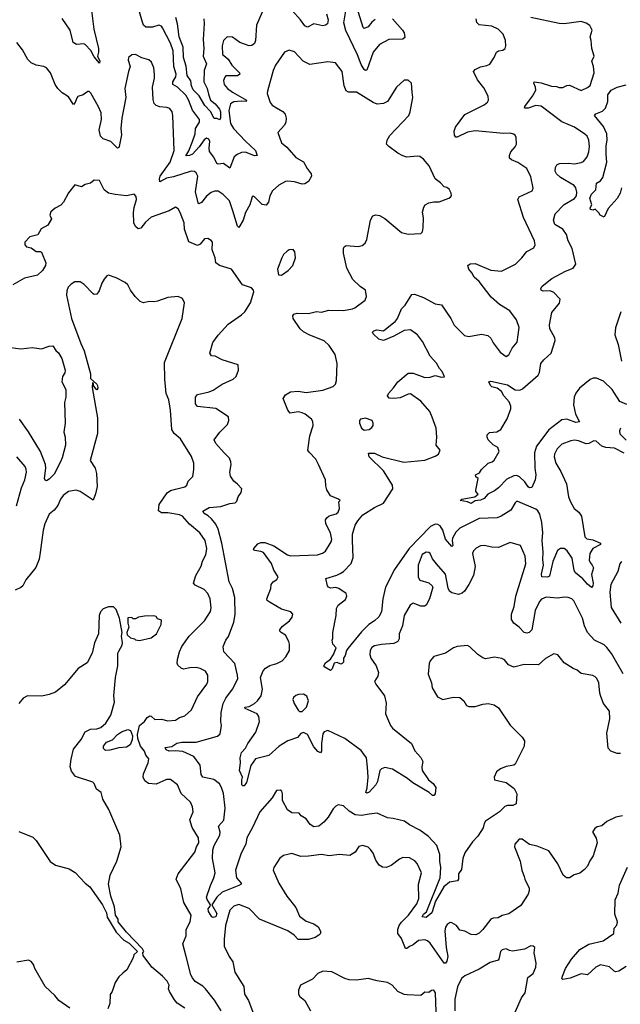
# Model space of a CAD drawing. Extents: x 2220520 to 2384350, y 721165 to 893491.
# Tile 264 of 315: x 2306937 to 2311589, y 877666 to 885287. Entities that reach past the tile are written whole.
import ezdxf

# ---------------------------------------------------------------- set-up
doc = ezdxf.new("R2010")
doc.units = 0

msp = doc.modelspace()

# ---------------------------------------------------------------- linework, layer by layer
at = {"layer": '0CON20XD'}
for points in [[(2307480.5, 885465), (2307512.1, 885215), (2307547.3, 885065), (2307547.9, 885035), (2307540, 885005), (2307558.6, 884965), (2307555, 884951.2), (2307515, 885000), (2307487.5, 885047.5), (2307445, 885096.2), (2307435, 885100.8), (2307376.2, 885096.2), (2307351.6, 885111.6), (2307327.3, 885207.3), (2307266, 885296)], [(2309691.4, 885288.6), (2309665, 885267.8), (2309635, 885231.5), (2309605, 885220), (2309597.9, 885227.9), (2309536.6, 885426.6)], [(2308815.6, 885345), (2308770.8, 885245), (2308762.7, 885125), (2308756.2, 885103.8), (2308735, 885087.1), (2308715, 885085.6), (2308641.7, 885111.7), (2308585, 885152.9), (2308544.4, 885155.6), (2308515, 885126.2), (2308504.4, 885085), (2308507.7, 885017.7), (2308530.6, 885000.6), (2308552.9, 884982.9), (2308581.1, 884935), (2308639.4, 884875), (2308642.5, 884865), (2308625, 884853.6), (2308535, 884852), (2308525, 884843.3), (2308514.5, 884815.5), (2308520, 884785), (2308545.7, 884755), (2308586, 884726), (2308693.8, 884665), (2308690, 884655), (2308655, 884657.7), (2308595, 884650.8), (2308570.4, 884635), (2308557.1, 884585), (2308570.3, 884485), (2308593.8, 884443.8), (2308686, 884346), (2308763.1, 884275), (2308776.2, 884235), (2308755, 884234.5), (2308685, 884260.9), (2308655, 884258.7), (2308620.8, 884245), (2308597.3, 884225), (2308565, 884138.8), (2308515, 884173.5), (2308475, 884170), (2308465, 884174.2), (2308441.9, 884221.9), (2308408.2, 884268.2), (2308404.5, 884294.5), (2308409.6, 884345), (2308402.3, 884362.3), (2308385, 884369.6), (2308365, 884358.2), (2308326.6, 884303.4), (2308275, 884247.5), (2308251.2, 884235), (2308223.1, 884233.1), (2308247.8, 884272.2), (2308276.3, 884345), (2308296, 884405), (2308298, 884445), (2308328.5, 884495), (2308329.5, 884515), (2308275, 884586.9), (2308245, 884666.9), (2308223.9, 884703.9), (2308160, 884765), (2308122.7, 884785), (2308122.7, 884805), (2308145.4, 884845), (2308149.3, 884865), (2308131.1, 884925), (2308125.7, 885045), (2308106.4, 885105), (2308042.9, 885225), (2308035, 885235.8), (2308015, 885245.7), (2307965, 885230.5), (2307915, 885229.5), (2307895.9, 885245.9), (2307885.7, 885275.7), (2307861.2, 885365)], [(2309313.7, 885333.7), (2309326.9, 885285), (2309320, 885255), (2309306.3, 885243.7), (2309285, 885239.5), (2309215, 885254.4), (2309165, 885229.4), (2309145, 885240.8), (2309113.3, 885285), (2309047.1, 885357.1)], [(2309825, 885293.5), (2309903.2, 885205), (2309913.9, 885185), (2309921.2, 885148.8), (2309903.6, 885136.4), (2309795, 885133.1), (2309725, 885094.4), (2309675.3, 885034.7), (2309625, 884896.2), (2309615, 884894), (2309605, 884901.2), (2309581.1, 884941.1), (2309554.2, 885015), (2309463.8, 885203.8), (2309448.3, 885261.7), (2309462, 885355)], [(2308400.1, 884710.1), (2308415, 884665.6), (2308452.2, 884635), (2308485.3, 884595), (2308493.2, 884575), (2308492.6, 884527.4), (2308487.1, 884512.9), (2308465, 884522.5), (2308443, 884523), (2308416, 884576), (2308371.9, 884621.9), (2308327.1, 884697.1), (2308280, 884745), (2308267.7, 884775), (2308261.8, 884815), (2308233.1, 884855), (2308227.5, 884927.5), (2308205.6, 884995.6), (2308203.2, 885075), (2308172, 885155), (2308160.2, 885255), (2308145.2, 885305)], [(2308363.5, 885295), (2308367.1, 885257.1), (2308357.5, 885135), (2308364.5, 885064.5), (2308358.8, 885005), (2308384.8, 884945), (2308367.1, 884895), (2308363.6, 884805), (2308389.6, 884755), (2308400.1, 884710.1)], [(2311372.2, 881065), (2311381.5, 881045), (2311366.3, 880993.7), (2311378.7, 880925), (2311375, 880906.2), (2311365, 880893.3), (2311335, 880916.9), (2311299.2, 880959.1), (2311241.5, 881005), (2311231.5, 881025), (2311215, 881120), (2311178.6, 881175), (2311155, 881194.4), (2311125, 881194.3), (2311102.2, 881177.8), (2311065.3, 881094.7), (2311039.3, 880980.7), (2311025, 880971.8), (2310980, 880975), (2310978.1, 880995), (2310995.3, 881064.7), (2310988.5, 881108.5), (2310990.9, 881165), (2310983.6, 881255), (2310988.2, 881315), (2310981.2, 881395), (2310965, 881460.8), (2310951.1, 881485), (2310935, 881498.5), (2310795, 881556.7), (2310785, 881556.7), (2310775, 881546.7), (2310739.8, 881490.2), (2310665.4, 881444.6), (2310635, 881432.7), (2310495, 881426.9), (2310345, 881350.4), (2310315, 881320.9), (2310289.2, 881275), (2310285.8, 881255), (2310292, 881218), (2310285, 881210), (2310235, 881265.6), (2310214.7, 881335), (2310195, 881369.1), (2310175, 881380), (2310155, 881381.9), (2310118.7, 881365), (2309954.7, 881195), (2309838.9, 881031.1), (2309770, 880895), (2309750, 880805), (2309739.6, 880705), (2309719.2, 880665), (2309685, 880634.6), (2309642.5, 880605), (2309585, 880549.4), (2309478.7, 880421.3), (2309467.5, 880405), (2309458.8, 880365), (2309446.2, 880345), (2309443.8, 880315), (2309435, 880303.3), (2309425, 880300), (2309395, 880312.5), (2309373.3, 880306.7), (2309356.7, 880263.3), (2309345, 880250), (2309300, 880275), (2309292.5, 880285), (2309305, 880310), (2309343.6, 880336.4), (2309368.8, 880375), (2309387.5, 880425), (2309363.3, 880453.3), (2309357.5, 880485), (2309363, 880497), (2309361.4, 880545), (2309389.4, 880675), (2309391.3, 880728.7), (2309404, 880755), (2309460.5, 880799.5), (2309470, 880825), (2309466.7, 880845), (2309410, 880885), (2309385, 880892.5), (2309345, 880887.5), (2309328.8, 880895), (2309321.2, 880905), (2309307.5, 880962.5), (2309393.2, 880986.8), (2309419.8, 881000.2), (2309445, 881016.9), (2309505, 881079.2), (2309518.8, 881125), (2309514.7, 881255), (2309515.4, 881305), (2309534.6, 881375), (2309555, 881409.4), (2309595.8, 881455), (2309685, 881512.2), (2309755.8, 881545), (2309827.8, 881655), (2309824.3, 881685), (2309753.6, 881795), (2309645, 881903.5), (2309638, 881932), (2309685, 881933.1), (2309744.7, 881904.7), (2309913, 881863), (2310075, 881877.5), (2310155, 881910), (2310180, 881925), (2310192.5, 881955), (2310164, 881995), (2310168.6, 882055), (2310162.2, 882125), (2310130.5, 882210.5), (2310113.6, 882253.6), (2310042.9, 882335), (2309965, 882390.6), (2309945, 882388.9), (2309885, 882361.4), (2309835, 882354.4), (2309798.3, 882358.3), (2309786.7, 882375), (2309793.8, 882395), (2309833, 882437), (2309866, 882485), (2309945, 882551.2), (2309985, 882550.8), (2310075, 882517.5), (2310115, 882520), (2310155, 882533.3), (2310205, 882520), (2310226.7, 882523.3), (2310210, 882565), (2310187.5, 882587.5), (2310165, 882628.8), (2310115, 882684), (2310057.4, 882797.4), (2310019.1, 882849.1), (2309965, 882885.6), (2309915, 882880.4), (2309835, 882836.5), (2309755, 882804), (2309717.9, 882815), (2309674.2, 882855), (2309670.5, 882869.5), (2309680.7, 882879.3), (2309704.2, 882885.8), (2309755, 882878.8), (2309846.9, 882955), (2309863.1, 882975), (2309895, 883048.8), (2309923, 883077), (2309975, 883160), (2309995, 883163.3), (2310065, 883138.2), (2310155, 883086.9), (2310205, 883079.2), (2310275.3, 882975.3), (2310302.7, 882922.7), (2310383.4, 882843.4), (2310415, 882834.4), (2310515, 882854.4), (2310563.2, 882843.2), (2310585, 882823.3), (2310604, 882785), (2310658, 882715), (2310705, 882681.4), (2310725.6, 882694.4), (2310751.2, 882745), (2310789.7, 882790.3), (2310805.7, 882904.3), (2310785, 882963.3), (2310734.2, 883034.2), (2310652.8, 883082.8), (2310589.1, 883139.1), (2310495, 883261.9), (2310456.9, 883295), (2310439.1, 883329.1), (2310415, 883356.7), (2310408.8, 883385), (2310425, 883396.7), (2310465, 883400), (2310587.4, 883347.4), (2310669.1, 883340.9), (2310776.3, 883393.7), (2310827.5, 883445), (2310865, 883493.8), (2310918.8, 883521.2), (2310930, 883545), (2310924.2, 883575), (2310838.9, 883755), (2310794.2, 883895), (2310806.2, 883915), (2310905, 883962), (2310914, 883984), (2310895, 884070), (2310865.7, 884135), (2310795, 884182), (2310745, 884202), (2310732, 884215), (2310730.8, 884235), (2310740, 884265), (2310775, 884302), (2310784, 884325), (2310783.3, 884375), (2310775, 884392.5), (2310762.3, 884402.3), (2310735, 884409.2), (2310685, 884407.5), (2310465, 884428.2), (2310405, 884415.6), (2310325, 884378.8), (2310315, 884377.5), (2310303.6, 884393.6), (2310302, 884425), (2310312, 884455), (2310385, 884552.5), (2310535, 884627.5), (2310561.2, 884648.8), (2310568, 884665), (2310565.6, 884695.6), (2310530.7, 884760.7), (2310482.2, 884822.2), (2310451.2, 884885), (2310465, 884901.2), (2310505, 884922), (2310555, 884932), (2310577.3, 884942.7), (2310612, 884995), (2310630, 885035), (2310645, 885045.7), (2310677.9, 885052.1), (2310696.2, 885065), (2310702, 885085), (2310698.8, 885125), (2310681.2, 885175), (2310643.8, 885215), (2310595, 885237.1), (2310495, 885247.5), (2310476.7, 885266.7), (2310473.8, 885295)], [(2311638.8, 882308.8), (2311585, 882331.2), (2311526, 882426), (2311458.2, 882488.2), (2311405, 882512.6), (2311377.8, 882512.2), (2311355, 882502.7), (2311272.3, 882435), (2311243.9, 882396.1), (2311231.8, 882365), (2311225.5, 882305), (2311243.1, 882235), (2311274, 882175), (2311245, 882169.1), (2311175, 882196.5), (2311135, 882189.5), (2311035, 882113.8), (2310939.6, 881985), (2310925.3, 881934.7), (2310927, 881817), (2310935.8, 881764.2), (2310930, 881725), (2310904.3, 881665.7), (2310886.5, 881663.5), (2310875, 881671.1), (2310849.6, 881709.6), (2310809.4, 881749.4), (2310788.2, 881758.2), (2310765, 881757), (2310708.8, 881731.2), (2310645, 881663.9), (2310615, 881640), (2310564.1, 881615.9), (2310535, 881582.2), (2310505, 881568.5), (2310465, 881562.3), (2310435, 881541.9), (2310405, 881554.2), (2310347.5, 881565), (2310362.5, 881575), (2310462.5, 881595), (2310487.5, 881615), (2310470, 881635), (2310468.8, 881645), (2310487.5, 881735), (2310469.3, 881749.3), (2310466.7, 881765), (2310499.3, 881780.7), (2310514.5, 881805.5), (2310565, 881854), (2310595.9, 881864.1), (2310612.7, 881877.3), (2310651.2, 881945), (2310640, 881975), (2310605, 881997.5), (2310565.8, 882035), (2310557.1, 882055), (2310558, 882075), (2310575, 882092), (2310632.7, 882097.3), (2310664.4, 882115.6), (2310712.2, 882197.8), (2310741.8, 882275), (2310741.5, 882295), (2310728.3, 882328.3), (2310685.7, 882375), (2310668.3, 882408.3), (2310634.5, 882434.5), (2310595, 882446), (2310584.4, 882455), (2310570, 882485), (2310585, 882490), (2310715, 882460.4), (2310775, 882421.9), (2310810.5, 882420.5), (2310830.9, 882429.1), (2310953.6, 882536.4), (2310962.8, 882557.2), (2310973.1, 882625), (2310995.8, 882655), (2311053.1, 882705), (2311085.6, 882805), (2311083.1, 882825), (2311043.6, 882893.6), (2311039.4, 882925), (2311059.8, 883020.2), (2311117, 883093), (2311123.8, 883125), (2311075, 883175.7), (2311045, 883188), (2310992.5, 883185), (2310976.2, 883195), (2310972.3, 883207.7), (2310983.3, 883225), (2311059.2, 883285), (2311165, 883341.8), (2311223.8, 883365), (2311244.3, 883395), (2311216.7, 883515), (2311186.2, 883576.2), (2311171.8, 883625), (2311144.7, 883664.7), (2311082.9, 883702.9), (2311071.4, 883735), (2311085.5, 883785), (2311155, 883857.9), (2311235, 883903.3), (2311248.8, 883925), (2311253.5, 883953.5), (2311245.6, 883985), (2311232, 884005), (2311125.3, 884065.3), (2311095, 884093.1), (2311084.3, 884115.7), (2311085.8, 884144.2), (2311097.3, 884162.7), (2311116.9, 884173.1), (2311185, 884177.5), (2311235, 884172.5), (2311285, 884180.6), (2311305, 884190.8), (2311331.4, 884225), (2311344.4, 884265), (2311349.5, 884305), (2311344.4, 884354.4), (2311332.9, 884385), (2311315, 884401.4), (2311235, 884454.5), (2311135, 884497.9), (2310975, 884617.5), (2310935, 884623.4), (2310875, 884602.5), (2310851.2, 884601.2), (2310846.7, 884605), (2310850, 884615), (2310884.7, 884665.3), (2310909.4, 884695), (2310935, 884742.5), (2310933.1, 884765), (2310920, 884795), (2310922.9, 884807.1), (2310975, 884799.1), (2311055, 884772.5), (2311095, 884769.4), (2311115, 884761.4), (2311145, 884763.3), (2311175, 884778.9), (2311195, 884780), (2311285, 884740), (2311335, 884762.5), (2311355, 884778.8), (2311387.5, 884875), (2311381.9, 884925), (2311369.4, 884965), (2311386.9, 885005), (2311367.5, 885065), (2311364.4, 885125), (2311356, 885155), (2311370, 885205), (2311353, 885243), (2311325, 885260.6), (2311285, 885272.7), (2311155, 885255.4), (2311116.5, 885256.5), (2310896.7, 885305)], [(2308588.3, 883808.3), (2308562.2, 883885), (2308513.7, 883933.7), (2308475, 883960), (2308445, 883960), (2308420.4, 883949.6), (2308385, 883921.1), (2308345, 883871.9), (2308325, 883862.9), (2308318.5, 883868.5), (2308298.1, 883955), (2308316.7, 884075), (2308305, 884101.2), (2308291.7, 884111.7), (2308264.1, 884114.1), (2308129.3, 884070.7), (2308075, 884061), (2308023.2, 884033.2), (2308019.2, 884055), (2308025.2, 884075), (2308102.7, 884185), (2308134.7, 884275), (2308124.3, 884545.7), (2308118.1, 884575), (2308099.4, 884599.4), (2308078, 884608), (2308022.6, 884612.6), (2307993.6, 884623.6), (2307978.1, 884638.1), (2307970.5, 884669.5), (2307965.5, 884765), (2307981.5, 884835), (2307982.5, 884865), (2307975.5, 884915.5), (2307958.3, 884958.3), (2307937.2, 884977.2), (2307882.4, 884992.4), (2307835, 885017.5), (2307805, 885016.2), (2307780, 884995), (2307776.7, 884975), (2307793.3, 884925), (2307779.4, 884885), (2307752.2, 884755), (2307759.1, 884685), (2307727.8, 884525), (2307721.5, 884445), (2307724.5, 884395), (2307708.6, 884305), (2307705, 884296.7), (2307695, 884294), (2307642, 884345), (2307584, 884365), (2307561.8, 884385), (2307552.2, 884435), (2307570.8, 884515), (2307567.5, 884565), (2307545, 884618), (2307488.5, 884718.5), (2307475, 884731.2), (2307465, 884732), (2307430, 884705), (2307387.7, 884692.3), (2307376, 884675), (2307368.1, 884645), (2307355, 884632), (2307315, 884689.4), (2307265, 884721.4), (2307231.9, 884755), (2307213.1, 884785), (2307175.7, 884875), (2307145.7, 884915.7), (2307125, 884926), (2307065, 884934.2), (2307025, 884954), (2306999.7, 884979.7), (2306958, 885055), (2306915, 885110)], [(2311611.2, 880225), (2311520.6, 880380.6), (2311485, 880427.1), (2311465, 880447.3), (2311390, 880485), (2311335.3, 880545.3), (2311310.9, 880595), (2311295.4, 880655), (2311229.3, 880789.3), (2311214.4, 880804.4), (2311185, 880814.3), (2311155, 880816.7), (2311105, 880808.8), (2311015, 880816.4), (2310978.3, 880801.7), (2310963.3, 880785), (2310928.9, 880715), (2310904.7, 880565.3), (2310884.2, 880545), (2310865, 880539.7), (2310843.1, 880545), (2310805.8, 880585.7), (2310764.5, 880615), (2310745.3, 880645.3), (2310745.3, 880685), (2310765.8, 880745), (2310780.7, 880825), (2310856.7, 881075), (2310853.1, 881135), (2310816.8, 881216.8), (2310735, 881240), (2310645, 881203.1), (2310595, 881205.6), (2310535, 881218.5), (2310505, 881214.4), (2310473.1, 881196.9), (2310452.5, 881175), (2310443.1, 881155), (2310465.6, 881055), (2310451.4, 880985), (2310416.9, 880915), (2310382, 880865), (2310365, 880848.8), (2310335, 880837.5), (2310285, 880850), (2310266.7, 880865), (2310256, 880886), (2310233.8, 880995), (2310164.4, 881074.4), (2310134, 881115), (2310115.8, 881155), (2310105, 881164), (2310085, 881167.1), (2310055, 881147.5), (2310023.5, 881065), (2310022.3, 880972.3), (2310035, 880950), (2310105, 880928), (2310132.5, 880905), (2310136.7, 880895), (2310111.4, 880805), (2310084.5, 880755.5), (2310073.4, 880746.6), (2310045, 880747.5), (2309985, 880770), (2309960.8, 880755), (2309914.3, 880675), (2309903.1, 880595), (2309876, 880535), (2309875.8, 880495), (2309866.4, 880473.6), (2309835, 880457.8), (2309738.6, 880451.4), (2309685, 880440.5), (2309665, 880427.1), (2309652.7, 880405), (2309649.6, 880375), (2309657.3, 880345), (2309698.6, 880285), (2309716, 880235), (2309710, 880205), (2309686.2, 880165), (2309694.2, 880145), (2309762, 880055), (2309776.7, 879996.7), (2309771.5, 879915), (2309808.1, 879825), (2309825, 879803.1), (2309970.8, 879685), (2309997.7, 879627.7), (2310045, 879576.7), (2310060, 879545), (2310052.5, 879505), (2310054.3, 879475), (2310104.6, 879404.6), (2310138.8, 879375), (2310160, 879345), (2310153.8, 879295), (2310145, 879283.3), (2310135, 879283.3), (2310108.8, 879305), (2309981.7, 879381.7), (2309941.4, 879415), (2309825, 879486.1), (2309765, 879498.9), (2309740.6, 879489.4), (2309727.1, 879475), (2309708.9, 879391.1), (2309695, 879363.8), (2309645, 879308), (2309625, 879300), (2309618.8, 879305), (2309628.9, 879341.1), (2309636.2, 879425), (2309631.8, 879501.8), (2309622.9, 879575), (2309580.6, 879630.6), (2309455, 879722.9), (2309325, 879785.6), (2309295, 879775.8), (2309285, 879760), (2309274.5, 879685.5), (2309273.8, 879626.2), (2309267, 879613), (2309245, 879624), (2309215, 879659.2), (2309165.7, 879755), (2309135, 879771.2), (2309115, 879763.3), (2309088.2, 879731.8), (2309015, 879704.5), (2308946.1, 879663.9), (2308867.2, 879592.8), (2308764, 879566), (2308728.2, 879515), (2308695, 879383.8), (2308675, 879356), (2308665, 879356.2), (2308658, 879365), (2308656.4, 879403.6), (2308663.3, 879425), (2308640.6, 879475), (2308648.1, 879535), (2308645.7, 879575), (2308654.1, 879615.9), (2308685, 879648.8), (2308703.6, 879685), (2308767.3, 879772.7), (2308793.3, 879855), (2308788.6, 879895), (2308775.8, 879915), (2308683.8, 879955), (2308680, 879965), (2308715, 879970), (2308755, 879993.6), (2308778.5, 880015), (2308807.3, 880055), (2308817.3, 880105), (2308802.7, 880195), (2308822.2, 880247.8), (2308841.7, 880268.3), (2308875, 880289.5), (2308930, 880305), (2308970, 880325), (2308997.5, 880355), (2309027.5, 880405), (2309027.5, 880455), (2309021.4, 880475), (2308995, 880524), (2308962, 880545), (2308952, 880555), (2308951.2, 880565), (2308970.3, 880589.7), (2309026.7, 880635), (2309048.3, 880661.7), (2309053.3, 880685), (2309037.5, 880705), (2308964.4, 880724.4), (2308877.5, 880775), (2308855, 880792.5), (2308850, 880805), (2308883.3, 880885), (2308884, 880915), (2308900, 880935), (2308930, 880955), (2308938.8, 880975), (2308906.6, 881026.6), (2308887.3, 881077.3), (2308825, 881162.5), (2308805, 881171.9), (2308758, 881178), (2308747.5, 881185), (2308750, 881195), (2308780.7, 881229.3), (2308805, 881239.4), (2308835, 881241.9), (2308905, 881214.5), (2309010.8, 881145), (2309035, 881136.9), (2309244.3, 881145.7), (2309281.7, 881158.3), (2309305, 881174), (2309349.2, 881245), (2309355.6, 881265), (2309343.3, 881315), (2309307.8, 881385), (2309305.7, 881415), (2309315, 881432), (2309335, 881447.5), (2309387.7, 881462.3), (2309402.5, 881475), (2309413.3, 881505), (2309410, 881555), (2309420, 881565), (2309407, 881577), (2309345, 881602.5), (2309315, 881647.5), (2309308.8, 881678.8), (2309305.7, 881725.7), (2309252, 881845), (2309230, 881885), (2309178.7, 881938.7), (2309170, 881955), (2309183.3, 882065), (2309209.2, 882145), (2309207.9, 882177.9), (2309196.2, 882195), (2309148, 882235), (2309125.5, 882245.5), (2309095, 882250.8), (2309031.7, 882241.7), (2309013.8, 882265), (2308978.8, 882355), (2308995, 882383.3), (2309035, 882405.8), (2309095, 882412.9), (2309155, 882401.5), (2309285, 882418.6), (2309365, 882447.5), (2309384.2, 882465), (2309391.4, 882495), (2309396, 882625), (2309380, 882695), (2309334.2, 882765), (2309295, 882802.2), (2309184, 882845), (2309135, 882871.1), (2309109.4, 882895), (2309056, 882975), (2309053.3, 882995), (2309061.2, 883008.8), (2309085, 883016.9), (2309175, 883011.9), (2309235, 883029.4), (2309275, 883024.4), (2309332.1, 883037.9), (2309445, 883037.5), (2309515, 883050), (2309533, 883057), (2309613.6, 883116.4), (2309623.3, 883145), (2309616.2, 883195), (2309575, 883222), (2309517.5, 883275), (2309471.1, 883365), (2309445, 883480), (2309446.2, 883515), (2309450.8, 883529.2), (2309465, 883540), (2309558.8, 883531.2), (2309590.3, 883539.7), (2309613.2, 883556.8), (2309626.9, 883585), (2309654.5, 883735.5), (2309672.1, 883767.9), (2309695, 883775.7), (2309725, 883770.8), (2309765, 883747.5), (2309895, 883640), (2309945.9, 883625.9), (2310045, 883633.3), (2310055.9, 883644.1), (2310061.2, 883675), (2310063.9, 883753.9), (2310056.4, 883796.4), (2310066, 883835), (2310077, 883853), (2310105, 883868.8), (2310145, 883876.7), (2310185, 883876.2), (2310260, 883905), (2310275, 883912.5), (2310282.5, 883925), (2310280, 883945), (2310263.3, 883975), (2310245, 883988.8), (2310225, 883993.3), (2310195.7, 884025.7), (2310155.7, 884055.7), (2310107.5, 884155), (2310065, 884208.8), (2310035, 884228), (2310015, 884232), (2309935, 884224), (2309905, 884234), (2309865, 884254.2), (2309795.7, 884305.7), (2309778.8, 884325), (2309782, 884355), (2309805, 884390), (2309950, 884545), (2309962, 884575), (2309981.2, 884685), (2309976.4, 884726.4), (2309972.5, 884795), (2309945, 884820), (2309915, 884820), (2309856.2, 884765), (2309786, 884655), (2309755, 884637.8), (2309705, 884633.3), (2309675, 884645.5), (2309545, 884725.6), (2309485, 884726.9), (2309465, 884735.8), (2309450, 884775), (2309434.4, 884885), (2309384.1, 884954.1), (2309325, 884960), (2309185, 884939.1), (2309133.1, 884965), (2309065, 885039.2), (2309025, 885050.8), (2308988, 885035), (2308918.1, 884935), (2308901.1, 884895), (2308856.5, 884735), (2308854.5, 884715), (2308876.5, 884645), (2308891.9, 884625), (2308925.4, 884605.4), (2308976, 884576), (2308992.5, 884555), (2309000, 884525), (2308999.4, 884495), (2308988.5, 884471.5), (2308937, 884413), (2308963.8, 884335), (2309005, 884300), (2309075, 884220.8), (2309135, 884188), (2309162.5, 884135), (2309194.2, 884095), (2309196, 884075), (2309174.2, 884035), (2309145, 884015.7), (2309125, 884014.4), (2309065, 884033.5), (2309011.9, 884038.1), (2308995, 884035.8), (2308943.4, 884006.6), (2308895, 883963.8), (2308875.4, 883924.6), (2308864.3, 883875.7), (2308845, 883852.5), (2308815, 883855.7), (2308755, 883916), (2308745, 883920), (2308736.7, 883915), (2308718.5, 883855), (2308685.4, 883795), (2308667.1, 883735), (2308635, 883678.8), (2308625, 883690), (2308588.3, 883808.3)], [(2311599.2, 883985), (2311586.9, 883945), (2311565, 883903.3), (2311493.9, 883826.1), (2311465, 883757.5), (2311432.5, 883775), (2311423, 883793), (2311395, 883820), (2311375, 883812.5), (2311357, 883817), (2311355, 883830), (2311367.5, 883855), (2311353.2, 883905), (2311365, 883938), (2311398.6, 883971.4), (2311405, 884022.5), (2311435, 884041.2), (2311454.2, 884065), (2311465.5, 884115), (2311484.7, 884185), (2311478.8, 884245), (2311479.6, 884310.4), (2311487.3, 884355), (2311484.7, 884404.7), (2311459.5, 884459.5), (2311388.8, 884545), (2311400.3, 884559.7), (2311450.3, 884579.7), (2311475, 884601.4), (2311491.5, 884655), (2311492.5, 884705), (2311518.3, 884741.7), (2311565, 884764.4), (2311635, 884782.2)], [(2311126, 880345), (2311105, 880371.2), (2311075, 880380), (2311008.3, 880341.7), (2310955, 880293.8), (2310845, 880297.1), (2310765, 880276.9), (2310723.5, 880293.5), (2310691.2, 880331.2), (2310672.3, 880342.3), (2310615, 880352), (2310545, 880341.4), (2310525, 880347.1), (2310484.2, 880375), (2310424.3, 880434.3), (2310405, 880444), (2310325, 880435.8), (2310295.8, 880424.2), (2310235, 880384.3), (2310145, 880357.5), (2310115.9, 880324.1), (2310108, 880305), (2310100.3, 880220.3), (2310125.8, 880155), (2310130.8, 880115), (2310174, 880045), (2310215, 880025.7), (2310295, 880042.9), (2310345, 880040), (2310376.2, 880015), (2310398.8, 879978.8), (2310415, 879970), (2310465, 879970.8), (2310525, 879990), (2310566.1, 879993.9), (2310612.5, 879985), (2310645, 879961.2), (2310735, 879826.7), (2310830, 879735), (2310846.2, 879705), (2310843.3, 879665), (2310775.9, 879524.1), (2310763.9, 879516.1), (2310705, 879505.8), (2310661.3, 879488.7), (2310631.2, 879465), (2310611.2, 879425), (2310615, 879403.3), (2310705, 879383.8), (2310767.4, 879337.4), (2310788, 879295), (2310781.7, 879218.3), (2310756.1, 879203.9), (2310715, 879204), (2310695, 879197.5), (2310652.9, 879155), (2310545.8, 879085), (2310534.2, 879065), (2310526.9, 879033.1), (2310485, 878966.7), (2310443.3, 878925), (2310385, 878837.5), (2310369.2, 878795), (2310360, 878710), (2310336.7, 878675), (2310334.6, 878635.4), (2310327.9, 878622.1), (2310265, 878610.4), (2310221.8, 878575), (2310156.7, 878465), (2310130.4, 878375), (2310085, 878337.8), (2310055, 878344.4), (2310064.7, 878365), (2310087.5, 878382.5), (2310193.2, 878645), (2310198.9, 878725), (2310191.1, 878775), (2310191.5, 878825), (2310167.5, 878895), (2310104.6, 878964.6), (2310035, 879013.5), (2309956, 879055), (2309917.5, 879085), (2309830, 879105), (2309785, 879108.9), (2309705, 879144.6), (2309643.3, 879136.8), (2309585, 879126.9), (2309535, 879132.6), (2309490.2, 879160.2), (2309445, 879201.5), (2309405, 879210.6), (2309385, 879200.8), (2309365, 879180), (2309327.1, 879115), (2309294, 879075), (2309255, 879045.8), (2309215, 879040), (2309187.9, 879057.9), (2309155, 879101.2), (2309116, 879126), (2309102.5, 879145), (2309045, 879148.8), (2309011.7, 879171.7), (2308973.8, 879245), (2308973.3, 879295), (2308967, 879317), (2308955, 879322.5), (2308925, 879320), (2308893.3, 879265), (2308795.8, 879155), (2308741.1, 879035), (2308696.5, 878955), (2308687.8, 878905), (2308652.7, 878837.3), (2308608.2, 878705), (2308616.1, 878646.1), (2308651.4, 878605), (2308652, 878595), (2308633.8, 878585), (2308506.4, 878533.6), (2308464.7, 878495.3), (2308426.2, 878435), (2308465, 878368), (2308455, 878343.1), (2308435, 878337.3), (2308425, 878343.3), (2308399.6, 878385), (2308397.1, 878405), (2308413.3, 878425), (2308414, 878435), (2308387.9, 878477.9), (2308384.1, 878495), (2308413.8, 878585), (2308441.9, 878645), (2308451.1, 878685), (2308430, 878795), (2308432.2, 878862.2), (2308442.8, 878895), (2308487.5, 878975), (2308489.3, 878999.3), (2308476.7, 879045), (2308519.3, 879090.7), (2308528, 879185), (2308515, 879296.7), (2308500.8, 879345), (2308485, 879373.1), (2308440, 879405), (2308356.7, 879425), (2308342.7, 879445), (2308336.2, 879516.2), (2308284.6, 879584.6), (2308201.7, 879621.7), (2308145, 879628.2), (2308095, 879625.7), (2308072.5, 879635), (2308063.3, 879655), (2308115, 879662.9), (2308153.4, 879686.6), (2308193.7, 879696.4), (2308305, 879695.3), (2308468.3, 879741.7), (2308489.5, 879760.5), (2308500, 879825), (2308494.4, 879855), (2308498.1, 879925), (2308511.8, 879995), (2308533.5, 880036.5), (2308585.5, 880105), (2308625.4, 880185.4), (2308624.5, 880215), (2308604.4, 880305), (2308518, 880395), (2308514, 880435), (2308533.8, 880485), (2308553.3, 880513.3), (2308594.6, 880625), (2308606.2, 880683.8), (2308602.5, 880815), (2308584.6, 880884.6), (2308558.9, 880935), (2308503.3, 881235), (2308473.5, 881345), (2308455, 881382.2), (2308422.7, 881425), (2308397.6, 881447.6), (2308365.6, 881465), (2308356, 881484), (2308405, 881512.2), (2308495, 881518.8), (2308565, 881542.5), (2308605, 881547.5), (2308618.3, 881561.7), (2308630, 881595), (2308651.7, 881628.3), (2308657.5, 881655), (2308625, 881691.2), (2308594.5, 881714.5), (2308568.6, 881755), (2308564.4, 881785), (2308575.5, 881845), (2308573.3, 881865), (2308562.6, 881892.6), (2308521.4, 881935), (2308455, 882007.5), (2308444.3, 882035), (2308486.1, 882093.9), (2308546, 882155), (2308556.7, 882185), (2308553.6, 882213.6), (2308455, 882279.1), (2308315, 882292.2), (2308298.9, 882315), (2308298.6, 882365), (2308315, 882386.9), (2308403.9, 882406.1), (2308435, 882420), (2308505, 882465.6), (2308591.2, 882505), (2308614, 882525), (2308632.5, 882575), (2308630, 882615), (2308505, 882654), (2308452.3, 882682.3), (2308422.5, 882685), (2308410.6, 882705), (2308432.1, 882787.9), (2308473.6, 882846.4), (2308550.6, 882929.4), (2308655, 883004), (2308681.2, 883025), (2308723.6, 883096.4), (2308749.3, 883180.7), (2308747.5, 883195), (2308731.7, 883211.7), (2308664.1, 883234.1), (2308577.3, 883357.3), (2308485, 883384), (2308456.7, 883405), (2308450, 883445), (2308428.8, 883505), (2308430, 883565), (2308419.2, 883579.2), (2308395, 883593.3), (2308368.3, 883591.7), (2308335, 883550), (2308315, 883538.8), (2308248.1, 883568.1), (2308214.3, 883665), (2308210.5, 883715), (2308180.8, 883795), (2308165, 883823.8), (2308145, 883836), (2308095, 883808.8), (2307955, 883760), (2307911.1, 883718.9), (2307875, 883674.2), (2307855, 883668), (2307835, 883686), (2307822.3, 883715), (2307819.2, 883795), (2307824.4, 883834.4), (2307841.4, 883895), (2307839.2, 883919.2), (2307825, 883937.5), (2307765, 883923.1), (2307677, 883933), (2307625, 883945.6), (2307590.7, 883970.7), (2307555, 884042.5), (2307513.6, 884046.4), (2307485, 884022.5), (2307445, 884012.5), (2307415, 883992.5), (2307365, 884010), (2307315, 883947.5), (2307276.7, 883875), (2307255, 883852.5), (2307211.7, 883828.3), (2307179.3, 883800.7), (2307170, 883775), (2307183.3, 883745), (2307155, 883697.5), (2307102.3, 883667.7), (2307076.9, 883623.1), (2307015, 883606.7), (2306976.7, 883565), (2306976.7, 883545), (2306989.3, 883529.3), (2307025, 883521.2), (2307065, 883492), (2307095, 883493.3), (2307105, 883486.7), (2307139.6, 883405), (2307138.2, 883385), (2307114.5, 883345.5), (2307075, 883308.6), (2306973.9, 883286.1), (2306885, 883234.2)], [(2308965, 883310), (2309017.5, 883345), (2309053.3, 883385), (2309073.3, 883445), (2309069.3, 883489.3), (2309055, 883507.5), (2309025, 883506.2), (2309007.5, 883495), (2308980.7, 883469.3), (2308967.5, 883445), (2308933.3, 883355), (2308941.7, 883311.7), (2308965, 883310)], [(2308497.3, 877615), (2308445, 877698.1), (2308375, 877785.6), (2308355.8, 877805.8), (2308295, 877844), (2308275, 877870.9), (2308263.2, 877895), (2308226.9, 878036.9), (2308200.8, 878135), (2308225.7, 878195), (2308226.2, 878245), (2308257.2, 878305), (2308266.1, 878355), (2308209.5, 878455), (2308185, 878560), (2308150, 878635), (2308165, 878676.7), (2308293.3, 878845), (2308305.6, 878884.4), (2308324.5, 878915.5), (2308322.7, 878955), (2308272.5, 879035), (2308255.7, 879095), (2308280, 879155), (2308274.4, 879195), (2308260.2, 879230.2), (2308186.9, 879296.9), (2308160, 879365), (2308105.7, 879405.7), (2308075, 879407.5), (2307995, 879371.1), (2307935.5, 879375.5), (2307905.4, 879395.4), (2307893.3, 879425), (2307895, 879450), (2307931.5, 879535), (2307936.9, 879565), (2307914.5, 879595), (2307905, 879625.6), (2307873.2, 879663.2), (2307852.8, 879722.8), (2307850.4, 879755), (2307865, 879824.3), (2307904, 879855), (2307924.2, 879885), (2307945, 879899.2), (2307955, 879897.5), (2307985, 879870.6), (2308035, 879872.9), (2308085, 879860.8), (2308145, 879864.4), (2308174.6, 879885.4), (2308215, 879899.2), (2308268, 879945), (2308314.6, 880045.4), (2308386.9, 880145), (2308395.6, 880165), (2308394.2, 880214.2), (2308376.7, 880245), (2308335, 880265.6), (2308305, 880271.9), (2308255, 880271.1), (2308205, 880259.2), (2308187, 880267), (2308161.1, 880291.1), (2308155.7, 880305.7), (2308158.9, 880335), (2308174.4, 880394.4), (2308193.2, 880435), (2308249.6, 880515), (2308368.6, 880635), (2308415, 880706.7), (2308420, 880735), (2308411.9, 880805), (2308393.1, 880845), (2308365, 880875.6), (2308295, 880910), (2308283.3, 880925), (2308300.8, 880985), (2308343.2, 881056.8), (2308354.2, 881095.7), (2308379.6, 881145), (2308387.5, 881195), (2308372.5, 881255), (2308331.4, 881315), (2308251.7, 881381.7), (2308198.1, 881445), (2308175, 881455.3), (2308085, 881471.5), (2308035, 881470.6), (2308012.5, 881485), (2308017.8, 881535), (2308078.1, 881625), (2308105, 881644.4), (2308145, 881653.6), (2308215, 881671.2), (2308232.5, 881685), (2308242.5, 881715), (2308277.9, 881752.1), (2308286.9, 881805), (2308285.6, 881855), (2308268.6, 881905), (2308182.3, 882042.3), (2308132.5, 882085), (2308115.6, 882115), (2308105.8, 882265), (2308091.2, 882345), (2308072, 882395), (2308060, 882505), (2308057.5, 882635), (2308195.7, 882975), (2308212.5, 883095), (2308198.3, 883128.3), (2308164.1, 883144.1), (2308085, 883135.7), (2308005, 883108.1), (2307975, 883104.4), (2307940, 883105), (2307895, 883095.7), (2307871.2, 883105), (2307831.4, 883145), (2307795.7, 883195), (2307775.7, 883235), (2307755, 883254.2), (2307685, 883288.8), (2307625, 883308.8), (2307612.5, 883305), (2307591.7, 883278.3), (2307573.2, 883246.8), (2307552.7, 883187.3), (2307535, 883163.8), (2307515, 883161.2), (2307505, 883166.2), (2307437.6, 883237.6), (2307405, 883258), (2307365, 883258.8), (2307335, 883241.2), (2307313.4, 883216.6), (2307301.5, 883188.5), (2307300.3, 883155), (2307338.8, 882975), (2307410.3, 882780.3), (2307436.9, 882725), (2307486.2, 882545), (2307485, 882510), (2307535, 882465.8), (2307540, 882455), (2307543.3, 882435), (2307535, 882423.3), (2307528.3, 882428.3), (2307510.5, 882450.5), (2307505, 882480), (2307500, 882475), (2307498.8, 882441.2), (2307538.8, 882205), (2307540, 882085), (2307484, 881875), (2307521.5, 881815), (2307532.2, 881775), (2307538.1, 881675), (2307525, 881617.5), (2307505, 881567.5), (2307405, 881635.7), (2307375, 881646.5), (2307315, 881635.5), (2307275, 881605.6), (2307253.6, 881575), (2307232.6, 881527.4), (2307205, 881492), (2307165, 881458.8), (2307131.9, 881385), (2307118.5, 881335), (2307097, 881163), (2307088.6, 881111.4), (2307062.4, 881047.6), (2306985, 880952), (2306961.9, 880905), (2306945, 880891.1), (2306902.5, 880872.5)], [(2311594.2, 883025), (2311552.8, 882902.8), (2311546.9, 882846.9), (2311573.6, 882773.6), (2311598.9, 882645)], [(2306830, 882755), (2306945, 882739.4), (2307035, 882748.9), (2307105, 882739.2), (2307165, 882761.2), (2307193, 882763), (2307217, 882727), (2307238.8, 882708.8), (2307262.9, 882665), (2307289.2, 882575), (2307286, 882555), (2307270, 882525), (2307263.3, 882485), (2307294, 882425), (2307294, 882365), (2307284.2, 882325), (2307289.4, 882165), (2307280, 882095), (2307289.2, 882055), (2307290.8, 881995), (2307266.9, 881895), (2307253.1, 881865), (2307205, 881770), (2307165, 881730), (2307145, 881718.8), (2307135, 881723.3), (2307130, 881735), (2307138.8, 881815), (2307136.3, 881845), (2307098.8, 881945), (2307005, 882097.5), (2306935.4, 882195.4)], [(2309605, 882110.8), (2309645, 882114.2), (2309665, 882130), (2309674.1, 882145.9), (2309674.2, 882165), (2309665.8, 882185), (2309615, 882203.1), (2309576.7, 882195), (2309568.8, 882185), (2309569.2, 882165), (2309585.7, 882125.7), (2309605, 882110.8)], [(2311590.8, 882125), (2311583.3, 882105), (2311585, 882082), (2311633.2, 882033.2)], [(2311618.9, 881931.1), (2311545, 881970.9), (2311476.5, 881976.5), (2311445.4, 881985.4), (2311402.5, 882025), (2311385, 882026.9), (2311345, 882007.1), (2311325, 882004.3), (2311265, 882026.9), (2311235, 882031.9), (2311205, 882028.6), (2311135, 882002.5), (2311100, 881965), (2311080, 881925), (2311076.1, 881903.9), (2311090.6, 881855), (2311129.3, 881789.3), (2311172.2, 881695), (2311188.1, 881595), (2311201.9, 881555), (2311231.4, 881505), (2311266.6, 881476.6), (2311287.8, 881445), (2311314.7, 881284.7), (2311329.5, 881269.5), (2311375, 881260.3), (2311436.2, 881235), (2311436.2, 881225), (2311376.4, 881195), (2311353.4, 881156.6), (2311346.7, 881105), (2311354.6, 881085), (2311372.2, 881065)], [(2306912.9, 881525), (2306950.5, 881665), (2306977.8, 881725), (2306990, 881785), (2306988.6, 881805), (2306978.9, 881828.9), (2306915, 881902.9)], [(2311597.3, 881092.7), (2311584.7, 881075.3), (2311570.3, 881015), (2311516.4, 880915), (2311508.5, 880855), (2311518, 880738), (2311592.5, 880615)], [(2308215.9, 877635.9), (2308156.7, 877675), (2308135, 877700), (2308096.2, 877765), (2308090, 877785), (2308093.8, 877815), (2308080, 877845), (2308043.3, 877885), (2307960.6, 877955), (2307892.5, 878045), (2307890, 878065), (2307897.5, 878075), (2307887.5, 878095), (2307763.6, 878223.6), (2307700, 878305), (2307700, 878325), (2307680, 878355), (2307671.7, 878421.7), (2307643.6, 878503.6), (2307626, 878595), (2307638, 878665), (2307690, 878775), (2307722.5, 878885), (2307713.3, 878975), (2307628, 879175), (2307580.6, 879255), (2307566.9, 879305), (2307530.9, 879330.9), (2307514.2, 879374.2), (2307503.3, 879385), (2307369.7, 879429.7), (2307339.7, 879469.7), (2307328.6, 879505), (2307335.4, 879564.6), (2307355, 879641.2), (2307414.3, 879715), (2307444.3, 879775), (2307485, 879796.4), (2307535, 879799.2), (2307565, 879808.5), (2307605, 879842.5), (2307642.9, 879905), (2307671.2, 880005), (2307666, 880055), (2307678.8, 880195), (2307696.2, 880285), (2307697, 880383), (2307705, 880400), (2307730, 880445), (2307733.3, 880465), (2307726, 880515), (2307730, 880545), (2307710, 880655), (2307685, 880722.5), (2307665, 880742.5), (2307625, 880742.5), (2307583.6, 880726.4), (2307562.5, 880705), (2307553.6, 880676.4), (2307547, 880533), (2307517.5, 880465), (2307498, 880385), (2307460.5, 880309.5), (2307391.2, 880265), (2307285, 880140), (2307215, 880083.3), (2307165, 880063.3), (2307108.3, 880051.7), (2306997, 880053), (2306963.6, 880036.4), (2306930, 879995)], [(2307865, 880483.3), (2307955, 880503.3), (2307995.7, 880534.3), (2308033.3, 880605), (2308035, 880640), (2308005, 880650), (2307995, 880667.5), (2307975, 880672.5), (2307905, 880670), (2307858.3, 880661.7), (2307835, 880650), (2307815, 880650), (2307805, 880660), (2307775, 880657.5), (2307773.8, 880615), (2307783.3, 880585), (2307766.2, 880545), (2307770, 880525), (2307795, 880503.3), (2307826.2, 880496.2), (2307835, 880487.5), (2307865, 880483.3)], [(2311591.3, 879608.7), (2311565, 879607.3), (2311515, 879624.3), (2311495, 879650), (2311485.4, 879765), (2311506.6, 879876.6), (2311504.4, 879935), (2311459.4, 879995), (2311437.4, 880047.4), (2311429.5, 880075), (2311422.9, 880155), (2311407, 880187), (2311395, 880201.2), (2311375, 880210), (2311285, 880226.2), (2311255, 880253.3), (2311224.3, 880264.3), (2311155, 880310), (2311126, 880345)], [(2309125, 879932.5), (2309159.5, 879965), (2309174.5, 880014.5), (2309160.6, 880050.6), (2309135, 880067.8), (2309097.5, 880065), (2309075, 880056.2), (2309058.1, 880041.9), (2309051.8, 880025), (2309062.2, 879995), (2309095, 879942.5), (2309105, 879932.5), (2309125, 879932.5)], [(2307600.9, 879630.9), (2307586.9, 879645), (2307587.1, 879665), (2307608.8, 879695), (2307655, 879712.1), (2307694.8, 879755.2), (2307725.5, 879774.5), (2307775, 879792.5), (2307796.2, 879786.2), (2307810.6, 879745), (2307807.4, 879712.6), (2307794, 879675), (2307764.2, 879655.8), (2307705, 879651.4), (2307635, 879634.4), (2307600.9, 879630.9)], [(2311605, 879123.8), (2311554.2, 879115.8), (2311485, 879082), (2311445, 879048), (2311410.3, 879039.7), (2311392.1, 879027.9), (2311376.2, 879005), (2311376.2, 878995), (2311401.7, 878951.7), (2311408.6, 878915), (2311379.2, 878815), (2311353.1, 878776.9), (2311335, 878736.2), (2311310.9, 878709.1), (2311275, 878680), (2311232.1, 878667.9), (2311195, 878646), (2311172.5, 878645), (2311146, 878665), (2311104.7, 878754.7), (2311034.6, 878854.6), (2310945, 878891.1), (2310885, 878904.4), (2310830, 878945), (2310805.8, 878944.2), (2310771.2, 878905), (2310768.8, 878885), (2310814.4, 878774.4), (2310825.5, 878705.5), (2310844.3, 878655.7), (2310848.6, 878635), (2310883.8, 878565), (2310884, 878545), (2310875, 878520), (2310818.5, 878431.5), (2310725, 878366.2), (2310675, 878353.3), (2310644.1, 878335.9), (2310605, 878334), (2310585, 878326.2), (2310525, 878244.2), (2310495, 878216.9), (2310470, 878205), (2310435, 878207.5), (2310385, 878232.5), (2310345, 878241.2), (2310321.2, 878275), (2310285, 878297.5), (2310271.4, 878298.6), (2310248.8, 878285), (2310235, 878262.5), (2310230.6, 878235), (2310240.4, 878105), (2310252.5, 878035), (2310245, 878000), (2310235, 877984.4), (2310224.5, 877985), (2310115, 878139.6), (2310095, 878157.7), (2310074.6, 878165.4), (2310025, 878159.5), (2309983.5, 878126.5), (2309955, 878114.6), (2309935, 878098), (2309925, 878098.2), (2309894.7, 878174.7), (2309866.6, 878215), (2309866.7, 878245), (2309875.4, 878275), (2309895, 878303.3), (2309949.1, 878355), (2310012.7, 878445), (2310028.2, 878485), (2310025.5, 878595), (2310050, 878685), (2310015.5, 878755.5), (2309997.4, 878777.4), (2309955, 878800), (2309905, 878802.9), (2309879.4, 878790.6), (2309815, 878741.8), (2309775, 878726.4), (2309747.4, 878727.4), (2309722.4, 878742.4), (2309695, 878782), (2309675, 878836.2), (2309655.4, 878865.4), (2309635, 878882.5), (2309595, 878894.2), (2309563.2, 878886.8), (2309535, 878843.8), (2309495, 878816.9), (2309415, 878826.7), (2309335, 878815.5), (2309275, 878826.9), (2309175, 878812.2), (2309115, 878811.4), (2309044.3, 878834.3), (2308981.1, 878818.9), (2308952.4, 878797.6), (2308906.2, 878725), (2308901.2, 878705), (2308944.2, 878605), (2309005, 878504.2), (2309076.9, 878415), (2309105, 878348.8), (2309155, 878310), (2309215, 878290), (2309250, 878265), (2309266.4, 878233.6), (2309266.7, 878215), (2309255, 878202.5), (2309226.7, 878183.3), (2309175, 878168.6), (2309095, 878167.5), (2309061.7, 878201.7), (2309015, 878234.4), (2308795, 878324.3), (2308715, 878408.5), (2308635, 878438.6), (2308595, 878425.6), (2308565, 878395.7)], [(2306930, 879005), (2307038.7, 878958.7), (2307064.3, 878934.3), (2307172.3, 878772.3), (2307215, 878742.5), (2307320, 878715), (2307367.3, 878687.3), (2307444.1, 878604.1), (2307480, 878575), (2307577.5, 878435), (2307610, 878375), (2307615, 878340), (2307683.3, 878225), (2307745, 878162.5), (2307785, 878140), (2307850, 878075), (2307821.2, 878048.8), (2307816.2, 878025), (2307766.6, 877933.4), (2307735, 877906.2), (2307705, 877880), (2307677.5, 877835), (2307652.5, 877765), (2307638.3, 877741.7), (2307636.4, 877673.6), (2307619.3, 877630.7)], [(2311635, 877957.8), (2311576.5, 877923.5), (2311555, 877917.5), (2311542.1, 877922.1), (2311505, 877956.5), (2311435, 877972.3), (2311399.1, 877955), (2311335.4, 877894.6), (2311285, 877903.1), (2311200.8, 877869.2), (2311145, 877857.1), (2311135.8, 877865), (2311140, 877885), (2311165, 877943.8), (2311210, 878015), (2311275, 878091.5), (2311345, 878132.4), (2311455, 878157.3), (2311540, 878215), (2311542, 878255), (2311561.2, 878278.8), (2311567.5, 878305), (2311545.7, 878365), (2311548.9, 878475), (2311572.5, 878527.5), (2311582.6, 878587.4), (2311643.4, 878726.6)], [(2308565, 878395.7), (2308530.5, 878275), (2308520.6, 878170.6), (2308522.1, 878115), (2308558.6, 878035), (2308586.9, 877995), (2308604.4, 877915), (2308674.3, 877805), (2308678, 877745), (2308708, 877695), (2308742.9, 877605)], [(2310775.7, 877605), (2310824.4, 877715.6), (2310852, 877755), (2310873.8, 877875), (2310913.3, 877905), (2310933.8, 877955), (2310937.1, 877985), (2310921.2, 878065), (2310926.2, 878105), (2310915, 878116.7), (2310895, 878118), (2310847.9, 878092.1), (2310755, 878076.9), (2310731.8, 878081.8), (2310705, 878095.5), (2310675, 878089.1), (2310662.1, 878075), (2310649.2, 878015), (2310642.5, 878007.5), (2310580.2, 877989.8), (2310495, 877939.4), (2310385, 877885.6), (2310360, 877865), (2310328, 877802), (2310307.6, 877705), (2310307.7, 877615)], [(2307325, 877636.7), (2307240, 877695), (2307208.8, 877735), (2307133.3, 877805), (2307053.9, 877943.9), (2307043.3, 877975), (2307025, 877997.5), (2307005, 878007.5), (2306915, 877992.5)], [(2310161.7, 877608.3), (2310157.9, 877755), (2310145, 877775.6), (2310125.8, 877774.2), (2310105, 877757.5), (2310075, 877760), (2310045, 877733.8), (2309938.3, 877738.3), (2309915, 877742), (2309865.6, 877765.6), (2309822, 877815), (2309785, 877835.8), (2309705, 877846.7), (2309635, 877866.7), (2309545, 877853.3), (2309490, 877855), (2309455, 877866.2), (2309355, 877918.1), (2309285, 877922.9), (2309245, 877904), (2309205, 877860), (2309112.5, 877815), (2309096.7, 877775), (2309096.7, 877745), (2309106.1, 877726.1), (2309145.6, 877695.6), (2309188.8, 877615)]]:
    msp.add_lwpolyline(points, dxfattribs=at)

doc.saveas('drawing.dxf')
